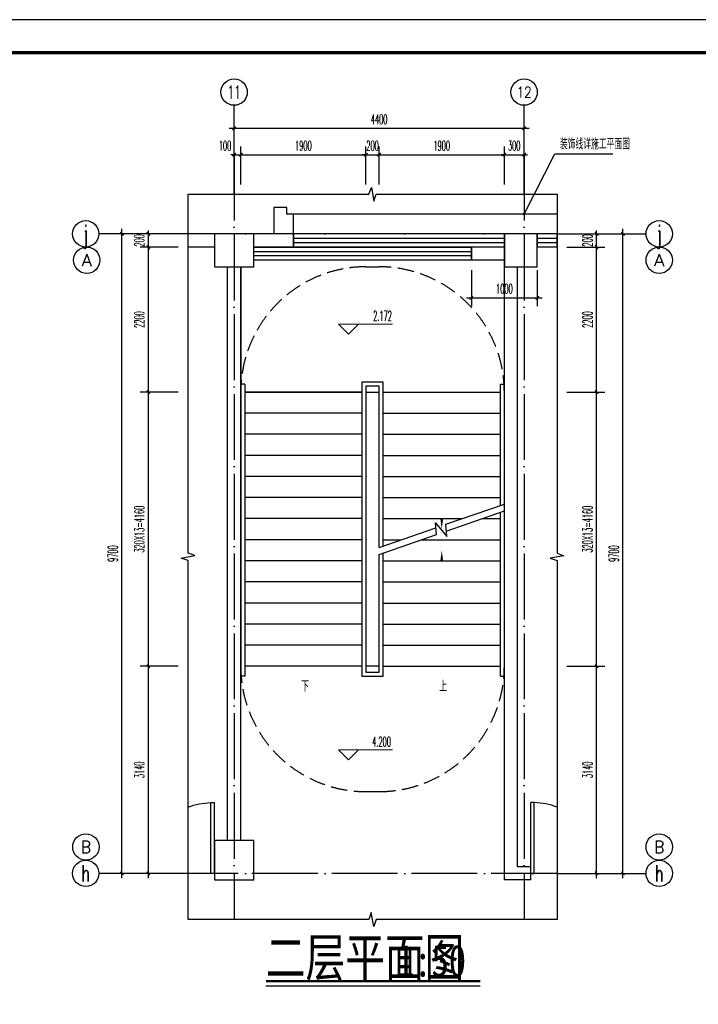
# Model space of a CAD drawing. Extents: x 1779708 to 7299578, y -1121471 to 88434.
# Tile 638 of 656: x 6018739 to 6029036, y -959084 to -944150. Entities that reach past the tile are written whole.
import ezdxf
from ezdxf.enums import TextEntityAlignment as Align

# ---------------------------------------------------------------- set-up
doc = ezdxf.new("R2010")
doc.units = 0
doc.header["$LTSCALE"] = 1000
doc.header["$MEASUREMENT"] = 0
doc.linetypes.add('DASH', pattern=[0.35, 0.25, -0.1])
doc.linetypes.add('DOTE', pattern=[2.42, 2, -0.2, 0.02, -0.2])
doc.layers.get('0').update_dxf_attribs({"linetype": 'CONTINUOUS'})
doc.layers.get('Defpoints').update_dxf_attribs({"linetype": 'CONTINUOUS'})
for name, color, linetype in [('AXIS', 3, 'CONTINUOUS'), ('AXIS_TEXT', 7, 'CONTINUOUS'), ('DIM_LEAD', 3, 'CONTINUOUS'), ('DIM_SYMB', 3, 'CONTINUOUS'), ('DOTE', 1, 'DOTE'), ('PUB_DIM', 3, 'CONTINUOUS'), ('PUB_TEXT', 7, 'CONTINUOUS'), ('PUB_TITLE', 4, 'CONTINUOUS'), ('STAIR', 2, 'CONTINUOUS'), ('WALL', 255, 'CONTINUOUS'), ('WINDOW', 2, 'CONTINUOUS'), ('可见线', 6, 'CONTINUOUS'), ('填充细线', 8, 'CONTINUOUS'), ('室外构件', 4, 'CONTINUOUS'), ('看线', 3, 'CONTINUOUS')]:
    doc.layers.add(name, color=color, linetype=linetype)
doc.layers.add('DIM_ELEV', color=3, linetype='CONTINUOUS', lineweight=13)
doc.styles.add('-仿宋_GB2312', font='txt', dxfattribs={"width": 0.8})
doc.styles.add('_TCH_AXIS', font='COMPLEX', dxfattribs={"bigfont": 'GBCBIG'})
doc.styles.add('_TCH_DIM', font='SIMPLEX.shx', dxfattribs={"width": 0.7, "bigfont": 'GBCBIG.shx'})
doc.styles.add('_TCH_DIM_T3', font='SIMPLEX.shx', dxfattribs={"width": 0.494118, "bigfont": 'GBCBIG.shx'})
doc.styles.add('COMPLEX', font='COMPLEX')
doc.dimstyles.new('_TCH_ARCH&&50', dxfattribs={"dimtxt": 148.75, "dimasz": 50, "dimexe": 125, "dimexo": 150, "dimgap": 63.125, "dimtad": 1, "dimdec": 0, "dimzin": 0, "dimdsep": 46, "dimtxsty": '_TCH_DIM_T3', "dimblk": 'ARCHTICK', "dimcen": 0.09, "dimdle": 75, "dimclrt": 7, "dimazin": 2, "dimtfac": 1, "dimtdec": 0, "dimtix": 1, "dimtmove": 2, "dimatfit": 3, "dimfxl": 250, "dimtolj": 1, "dimtzin": 0, "dimarcsym": 0})

# ---------------------------------------------------------------- blocks, each defined once
blk = doc.blocks.new('A$C3D8761CE')
at = {"layer": 'PUB_TITLE'}
blk.add_lwpolyline([(0, 0), (84100, 0), (84100, 59400), (0, 59400)], close=True, dxfattribs=at)
at = {"layer": 'PUB_TITLE', "const_width": 100}
blk.add_lwpolyline([(2500, 1000), (83100, 1000), (83100, 58400), (2500, 58400)], close=True, dxfattribs=at)
blk = doc.blocks.new('$WINLIB2D$00000001')
at = {"color": 0}
for points in [[(-0.5, 0.5), (-0.5, -0.5)], [(-0.5, 0.5), (0.5, 0.5)], [(0.5, -0.5), (0.5, 0.5)], [(0.5, 0.1667), (-0.5, 0.1667)], [(0.5, -0.1667), (-0.5, -0.1667)], [(-0.5, -0.5), (0.5, -0.5)]]:
    blk.add_lwpolyline(points, dxfattribs=at)
blk = doc.blocks.new('_ArchTick')
at = {"color": 0, "linetype": 'ByBlock', "const_width": 0.4}
blk.add_lwpolyline([(-0.5, -0.5), (0.5, 0.5)], dxfattribs=at)
blk = doc.blocks.new('*D1940')
at = {"layer": 'Defpoints', "color": 0, "transparency": 16777216}
for p in [(6026893, -953958), (6027493, -953958), (6026893, -957098)]:
    blk.add_point(p, dxfattribs=at)
at = {"layer": 'PUB_DIM', "color": 0, "lineweight": -2, "transparency": 16777216}
for p, q in [((6027043, -953958), (6027618, -953958)), ((6027493, -957173), (6027493, -953883)), ((6027043, -957098), (6027618, -957098))]:
    blk.add_line(p, q, dxfattribs=at)
at = {"layer": 'PUB_DIM', "color": 0, "lineweight": -2, "transparency": 16777216, "xscale": 50, "yscale": 50, "zscale": 50}
for p, rotation in [((6027493, -953958), 90), ((6027493, -957098), 270)]:
    blk.add_blockref('_ArchTick', p, dxfattribs=dict(at, rotation=rotation))
at = {"layer": 'PUB_DIM', "color": 7, "transparency": 16777216, "insert": (6027355, -955528), "char_height": 148.8, "attachment_point": 5, "rotation": 90, "style": '_TCH_DIM_T3'}
blk.add_mtext('\\A1;3140', dxfattribs=at)
blk = doc.blocks.new('*D1941')
at = {"layer": 'Defpoints', "color": 0, "transparency": 16777216}
for p in [(6026893, -949798), (6027493, -949798), (6026893, -953958)]:
    blk.add_point(p, dxfattribs=at)
at = {"layer": 'PUB_DIM', "color": 0, "lineweight": -2, "transparency": 16777216}
for p, q in [((6027043, -949798), (6027618, -949798)), ((6027493, -954033), (6027493, -949723)), ((6027043, -953958), (6027618, -953958))]:
    blk.add_line(p, q, dxfattribs=at)
at = {"layer": 'PUB_DIM', "color": 0, "lineweight": -2, "transparency": 16777216, "xscale": 50, "yscale": 50, "zscale": 50}
for p, rotation in [((6027493, -949798), 90), ((6027493, -953958), 270)]:
    blk.add_blockref('_ArchTick', p, dxfattribs=dict(at, rotation=rotation))
at = {"layer": 'PUB_DIM', "color": 7, "transparency": 16777216, "insert": (6027355, -951878), "char_height": 148.75, "attachment_point": 5, "rotation": 90, "style": '_TCH_DIM_T3'}
blk.add_mtext('\\A1;320X13=4160', dxfattribs=at)
blk = doc.blocks.new('*D1942')
at = {"layer": 'Defpoints', "color": 0, "transparency": 16777216}
for p in [(6026893, -947598), (6027493, -947598), (6026893, -949798)]:
    blk.add_point(p, dxfattribs=at)
at = {"layer": 'PUB_DIM', "color": 0, "lineweight": -2, "transparency": 16777216}
for p, q in [((6027493, -949873), (6027493, -947523)), ((6027043, -947598), (6027618, -947598)), ((6027043, -949798), (6027618, -949798))]:
    blk.add_line(p, q, dxfattribs=at)
at = {"layer": 'PUB_DIM', "color": 0, "lineweight": -2, "transparency": 16777216, "xscale": 50, "yscale": 50, "zscale": 50}
for p, rotation in [((6027493, -947598), 90), ((6027493, -949798), 270)]:
    blk.add_blockref('_ArchTick', p, dxfattribs=dict(at, rotation=rotation))
at = {"layer": 'PUB_DIM', "color": 7, "transparency": 16777216, "insert": (6027355, -948698), "char_height": 148.8, "attachment_point": 5, "rotation": 90, "style": '_TCH_DIM_T3'}
blk.add_mtext('\\A1;2200', dxfattribs=at)
blk = doc.blocks.new('*D1943')
at = {"layer": 'Defpoints', "color": 0, "transparency": 16777216}
for p in [(6026893, -947398), (6027493, -947398), (6026893, -947598)]:
    blk.add_point(p, dxfattribs=at)
at = {"layer": 'PUB_DIM', "color": 0, "lineweight": -2, "transparency": 16777216}
for p, q in [((6027043, -947398), (6027618, -947398)), ((6027493, -947398), (6027493, -947348)), ((6027493, -947598), (6027493, -947398)), ((6027043, -947598), (6027618, -947598)), ((6027493, -947598), (6027493, -947648))]:
    blk.add_line(p, q, dxfattribs=at)
at = {"layer": 'PUB_DIM', "color": 0, "lineweight": -2, "transparency": 16777216, "xscale": 50, "yscale": 50, "zscale": 50}
for p, rotation in [((6027493, -947398), 270), ((6027493, -947598), 90)]:
    blk.add_blockref('_ArchTick', p, dxfattribs=dict(at, rotation=rotation))
at = {"layer": 'PUB_DIM', "color": 7, "transparency": 16777216, "insert": (6027355, -947498), "char_height": 148.8, "attachment_point": 5, "rotation": 90, "style": '_TCH_DIM_T3'}
blk.add_mtext('\\A1;200', dxfattribs=at)
blk = doc.blocks.new('*D1944')
at = {"layer": 'Defpoints', "color": 0, "transparency": 16777216}
for p in [(6027493, -947398), (6027893, -947398), (6027493, -957098)]:
    blk.add_point(p, dxfattribs=at)
at = {"layer": 'PUB_DIM', "color": 0, "lineweight": -2, "transparency": 16777216}
for p, q in [((6027643, -947398), (6028018, -947398)), ((6027893, -957173), (6027893, -947323)), ((6027643, -957098), (6028018, -957098))]:
    blk.add_line(p, q, dxfattribs=at)
at = {"layer": 'PUB_DIM', "color": 0, "lineweight": -2, "transparency": 16777216, "xscale": 50, "yscale": 50, "zscale": 50}
for p, rotation in [((6027893, -947398), 90), ((6027893, -957098), 270)]:
    blk.add_blockref('_ArchTick', p, dxfattribs=dict(at, rotation=rotation))
at = {"layer": 'PUB_DIM', "color": 7, "transparency": 16777216, "insert": (6027755, -952248), "char_height": 148.8, "attachment_point": 5, "rotation": 90, "style": '_TCH_DIM_T3'}
blk.add_mtext('\\A1;9700', dxfattribs=at)
blk = doc.blocks.new('*D1945')
at = {"layer": 'Defpoints', "color": 0, "transparency": 16777216}
for p in [(6026393, -946198), (6026093, -946798), (6026393, -946798)]:
    blk.add_point(p, dxfattribs=at)
at = {"layer": 'PUB_DIM', "color": 0, "lineweight": -2, "transparency": 16777216}
for p, q in [((6026093, -946648), (6026093, -946073)), ((6026393, -946648), (6026393, -946073)), ((6026093, -946198), (6026043, -946198)), ((6026093, -946198), (6026393, -946198)), ((6026393, -946198), (6026443, -946198))]:
    blk.add_line(p, q, dxfattribs=at)
at = {"layer": 'PUB_DIM', "color": 0, "lineweight": -2, "transparency": 16777216, "xscale": 50, "yscale": 50, "zscale": 50}
blk.add_blockref('_ArchTick', (6026093, -946198), dxfattribs=at)
at = {"layer": 'PUB_DIM', "color": 0, "lineweight": -2, "transparency": 16777216, "xscale": 50, "yscale": 50, "zscale": 50, "rotation": 180}
blk.add_blockref('_ArchTick', (6026393, -946198), dxfattribs=at)
at = {"layer": 'PUB_DIM', "color": 7, "transparency": 16777216, "insert": (6026243, -946061), "char_height": 148.8, "attachment_point": 5, "style": '_TCH_DIM_T3'}
blk.add_mtext('\\A1;300', dxfattribs=at)
blk = doc.blocks.new('*D1946')
at = {"layer": 'Defpoints', "color": 0, "transparency": 16777216}
for p in [(6026093, -946198), (6024193, -946798), (6026093, -946798)]:
    blk.add_point(p, dxfattribs=at)
at = {"layer": 'PUB_DIM', "color": 0, "lineweight": -2, "transparency": 16777216}
for p, q in [((6024193, -946648), (6024193, -946073)), ((6026093, -946648), (6026093, -946073)), ((6024118, -946198), (6026168, -946198))]:
    blk.add_line(p, q, dxfattribs=at)
at = {"layer": 'PUB_DIM', "color": 0, "lineweight": -2, "transparency": 16777216, "xscale": 50, "yscale": 50, "zscale": 50, "rotation": 180}
blk.add_blockref('_ArchTick', (6024193, -946198), dxfattribs=at)
at = {"layer": 'PUB_DIM', "color": 0, "lineweight": -2, "transparency": 16777216, "xscale": 50, "yscale": 50, "zscale": 50}
blk.add_blockref('_ArchTick', (6026093, -946198), dxfattribs=at)
at = {"layer": 'PUB_DIM', "color": 7, "transparency": 16777216, "insert": (6025143, -946061), "char_height": 148.8, "attachment_point": 5, "style": '_TCH_DIM_T3'}
blk.add_mtext('\\A1;1900', dxfattribs=at)
blk = doc.blocks.new('*D1947')
at = {"layer": 'Defpoints', "color": 0, "transparency": 16777216}
for p in [(6024193, -946198), (6023993, -946798), (6024193, -946798)]:
    blk.add_point(p, dxfattribs=at)
at = {"layer": 'PUB_DIM', "color": 0, "lineweight": -2, "transparency": 16777216}
for p, q in [((6023993, -946648), (6023993, -946073)), ((6024193, -946648), (6024193, -946073)), ((6023993, -946198), (6023943, -946198)), ((6023993, -946198), (6024193, -946198)), ((6024193, -946198), (6024243, -946198))]:
    blk.add_line(p, q, dxfattribs=at)
at = {"layer": 'PUB_DIM', "color": 0, "lineweight": -2, "transparency": 16777216, "xscale": 50, "yscale": 50, "zscale": 50}
blk.add_blockref('_ArchTick', (6023993, -946198), dxfattribs=at)
at = {"layer": 'PUB_DIM', "color": 0, "lineweight": -2, "transparency": 16777216, "xscale": 50, "yscale": 50, "zscale": 50, "rotation": 180}
blk.add_blockref('_ArchTick', (6024193, -946198), dxfattribs=at)
at = {"layer": 'PUB_DIM', "color": 7, "transparency": 16777216, "insert": (6024093, -946061), "char_height": 148.8, "attachment_point": 5, "style": '_TCH_DIM_T3'}
blk.add_mtext('\\A1;200', dxfattribs=at)
blk = doc.blocks.new('*D1948')
at = {"layer": 'Defpoints', "color": 0, "transparency": 16777216}
for p in [(6023993, -946198), (6022093, -946798), (6023993, -946798)]:
    blk.add_point(p, dxfattribs=at)
at = {"layer": 'PUB_DIM', "color": 0, "lineweight": -2, "transparency": 16777216}
for p, q in [((6022093, -946648), (6022093, -946073)), ((6023993, -946648), (6023993, -946073)), ((6022018, -946198), (6024068, -946198))]:
    blk.add_line(p, q, dxfattribs=at)
at = {"layer": 'PUB_DIM', "color": 0, "lineweight": -2, "transparency": 16777216, "xscale": 50, "yscale": 50, "zscale": 50, "rotation": 180}
blk.add_blockref('_ArchTick', (6022093, -946198), dxfattribs=at)
at = {"layer": 'PUB_DIM', "color": 0, "lineweight": -2, "transparency": 16777216, "xscale": 50, "yscale": 50, "zscale": 50}
blk.add_blockref('_ArchTick', (6023993, -946198), dxfattribs=at)
at = {"layer": 'PUB_DIM', "color": 7, "transparency": 16777216, "insert": (6023043, -946061), "char_height": 148.8, "attachment_point": 5, "style": '_TCH_DIM_T3'}
blk.add_mtext('\\A1;1900', dxfattribs=at)
blk = doc.blocks.new('*D1949')
at = {"layer": 'Defpoints', "color": 0, "transparency": 16777216}
for p in [(6022093, -946198), (6021993, -946798), (6022093, -946798)]:
    blk.add_point(p, dxfattribs=at)
at = {"layer": 'PUB_DIM', "color": 0, "lineweight": -2, "transparency": 16777216}
for p, q in [((6021993, -946648), (6021993, -946073)), ((6022093, -946648), (6022093, -946073)), ((6021993, -946198), (6021943, -946198)), ((6021993, -946198), (6022093, -946198)), ((6022093, -946198), (6022143, -946198))]:
    blk.add_line(p, q, dxfattribs=at)
at = {"layer": 'PUB_DIM', "color": 0, "lineweight": -2, "transparency": 16777216, "xscale": 50, "yscale": 50, "zscale": 50}
blk.add_blockref('_ArchTick', (6021993, -946198), dxfattribs=at)
at = {"layer": 'PUB_DIM', "color": 0, "lineweight": -2, "transparency": 16777216, "xscale": 50, "yscale": 50, "zscale": 50, "rotation": 180}
blk.add_blockref('_ArchTick', (6022093, -946198), dxfattribs=at)
at = {"layer": 'PUB_DIM', "color": 7, "transparency": 16777216, "insert": (6021855, -946061), "char_height": 148.8, "attachment_point": 5, "style": '_TCH_DIM_T3'}
blk.add_mtext('\\A1;100', dxfattribs=at)
blk = doc.blocks.new('*D1950')
at = {"layer": 'Defpoints', "color": 0, "transparency": 16777216}
for p in [(6026393, -945798), (6021993, -946398), (6026393, -946398)]:
    blk.add_point(p, dxfattribs=at)
at = {"layer": 'PUB_DIM', "color": 0, "lineweight": -2, "transparency": 16777216}
for p, q in [((6021993, -946248), (6021993, -945673)), ((6026393, -946248), (6026393, -945673)), ((6021918, -945798), (6026468, -945798))]:
    blk.add_line(p, q, dxfattribs=at)
at = {"layer": 'PUB_DIM', "color": 0, "lineweight": -2, "transparency": 16777216, "xscale": 50, "yscale": 50, "zscale": 50, "rotation": 180}
blk.add_blockref('_ArchTick', (6021993, -945798), dxfattribs=at)
at = {"layer": 'PUB_DIM', "color": 0, "lineweight": -2, "transparency": 16777216, "xscale": 50, "yscale": 50, "zscale": 50}
blk.add_blockref('_ArchTick', (6026393, -945798), dxfattribs=at)
at = {"layer": 'PUB_DIM', "color": 7, "transparency": 16777216, "insert": (6024193, -945661), "char_height": 148.8, "attachment_point": 5, "style": '_TCH_DIM_T3'}
blk.add_mtext('\\A1;4400', dxfattribs=at)
blk = doc.blocks.new('*D1951')
at = {"layer": 'Defpoints', "color": 0, "transparency": 16777216}
for p in [(6020691, -953958), (6021291, -953958), (6021291, -957098)]:
    blk.add_point(p, dxfattribs=at)
at = {"layer": 'PUB_DIM', "color": 0, "lineweight": -2, "transparency": 16777216}
for p, q in [((6021141, -953958), (6020566, -953958)), ((6020691, -957173), (6020691, -953883)), ((6021141, -957098), (6020566, -957098))]:
    blk.add_line(p, q, dxfattribs=at)
at = {"layer": 'PUB_DIM', "color": 0, "lineweight": -2, "transparency": 16777216, "xscale": 50, "yscale": 50, "zscale": 50}
for p, rotation in [((6020691, -953958), 90), ((6020691, -957098), 270)]:
    blk.add_blockref('_ArchTick', p, dxfattribs=dict(at, rotation=rotation))
at = {"layer": 'PUB_DIM', "color": 7, "transparency": 16777216, "insert": (6020553, -955528), "char_height": 148.8, "attachment_point": 5, "rotation": 90, "style": '_TCH_DIM_T3'}
blk.add_mtext('\\A1;3140', dxfattribs=at)
blk = doc.blocks.new('*D1952')
at = {"layer": 'Defpoints', "color": 0, "transparency": 16777216}
for p in [(6020691, -949798), (6021291, -949798), (6021291, -953958)]:
    blk.add_point(p, dxfattribs=at)
at = {"layer": 'PUB_DIM', "color": 0, "lineweight": -2, "transparency": 16777216}
for p, q in [((6021141, -949798), (6020566, -949798)), ((6020691, -954033), (6020691, -949723)), ((6021141, -953958), (6020566, -953958))]:
    blk.add_line(p, q, dxfattribs=at)
at = {"layer": 'PUB_DIM', "color": 0, "lineweight": -2, "transparency": 16777216, "xscale": 50, "yscale": 50, "zscale": 50}
for p, rotation in [((6020691, -949798), 90), ((6020691, -953958), 270)]:
    blk.add_blockref('_ArchTick', p, dxfattribs=dict(at, rotation=rotation))
at = {"layer": 'PUB_DIM', "color": 7, "transparency": 16777216, "insert": (6020553, -951878), "char_height": 148.75, "attachment_point": 5, "rotation": 90, "style": '_TCH_DIM_T3'}
blk.add_mtext('\\A1;320X13=4160', dxfattribs=at)
blk = doc.blocks.new('*D1953')
at = {"layer": 'Defpoints', "color": 0, "transparency": 16777216}
for p in [(6020691, -947598), (6021291, -947598), (6021291, -949798)]:
    blk.add_point(p, dxfattribs=at)
at = {"layer": 'PUB_DIM', "color": 0, "lineweight": -2, "transparency": 16777216}
for p, q in [((6020691, -949873), (6020691, -947523)), ((6021141, -947598), (6020566, -947598)), ((6021141, -949798), (6020566, -949798))]:
    blk.add_line(p, q, dxfattribs=at)
at = {"layer": 'PUB_DIM', "color": 0, "lineweight": -2, "transparency": 16777216, "xscale": 50, "yscale": 50, "zscale": 50}
for p, rotation in [((6020691, -947598), 90), ((6020691, -949798), 270)]:
    blk.add_blockref('_ArchTick', p, dxfattribs=dict(at, rotation=rotation))
at = {"layer": 'PUB_DIM', "color": 7, "transparency": 16777216, "insert": (6020553, -948698), "char_height": 148.8, "attachment_point": 5, "rotation": 90, "style": '_TCH_DIM_T3'}
blk.add_mtext('\\A1;2200', dxfattribs=at)
blk = doc.blocks.new('*D1954')
at = {"layer": 'Defpoints', "color": 0, "transparency": 16777216}
for p in [(6020691, -947398), (6021291, -947398), (6021291, -947598)]:
    blk.add_point(p, dxfattribs=at)
at = {"layer": 'PUB_DIM', "color": 0, "lineweight": -2, "transparency": 16777216}
for p, q in [((6021141, -947398), (6020566, -947398)), ((6020691, -947398), (6020691, -947348)), ((6020691, -947598), (6020691, -947398)), ((6021141, -947598), (6020566, -947598)), ((6020691, -947598), (6020691, -947648))]:
    blk.add_line(p, q, dxfattribs=at)
at = {"layer": 'PUB_DIM', "color": 0, "lineweight": -2, "transparency": 16777216, "xscale": 50, "yscale": 50, "zscale": 50}
for p, rotation in [((6020691, -947398), 270), ((6020691, -947598), 90)]:
    blk.add_blockref('_ArchTick', p, dxfattribs=dict(at, rotation=rotation))
at = {"layer": 'PUB_DIM', "color": 7, "transparency": 16777216, "insert": (6020553, -947498), "char_height": 148.8, "attachment_point": 5, "rotation": 90, "style": '_TCH_DIM_T3'}
blk.add_mtext('\\A1;200', dxfattribs=at)
blk = doc.blocks.new('*D1955')
at = {"layer": 'Defpoints', "color": 0, "transparency": 16777216}
for p in [(6020291, -947398), (6020691, -947398), (6020691, -957098)]:
    blk.add_point(p, dxfattribs=at)
at = {"layer": 'PUB_DIM', "color": 0, "lineweight": -2, "transparency": 16777216}
for p, q in [((6020541, -947398), (6020166, -947398)), ((6020291, -957173), (6020291, -947323)), ((6020541, -957098), (6020166, -957098))]:
    blk.add_line(p, q, dxfattribs=at)
at = {"layer": 'PUB_DIM', "color": 0, "lineweight": -2, "transparency": 16777216, "xscale": 50, "yscale": 50, "zscale": 50}
for p, rotation in [((6020291, -947398), 90), ((6020291, -957098), 270)]:
    blk.add_blockref('_ArchTick', p, dxfattribs=dict(at, rotation=rotation))
at = {"layer": 'PUB_DIM', "color": 7, "transparency": 16777216, "insert": (6020153, -952248), "char_height": 148.8, "attachment_point": 5, "rotation": 90, "style": '_TCH_DIM_T3'}
blk.add_mtext('\\A1;9700', dxfattribs=at)
blk = doc.blocks.new('_AXISO')
blk.add_circle((0, 0), 0.5)
at = {"layer": 'AXIS_TEXT', "style": 'COMPLEX', "width": 1.041667}
blk.add_attdef('A', text='', height=0.56, dxfattribs=at).set_placement((-0.25, -0.28), (0.25, -0.28), align=Align.FIT)
blk = doc.blocks.new('*D2089')
at = {"layer": 'Defpoints', "color": 0, "transparency": 16777216}
for p in [(6025593, -947798), (6026593, -947798), (6026593, -948369)]:
    blk.add_point(p, dxfattribs=at)
at = {"layer": 'PUB_DIM', "color": 0, "lineweight": -2, "transparency": 16777216}
for p, q in [((6025593, -947948), (6025593, -948494)), ((6026593, -947948), (6026593, -948494)), ((6025518, -948369), (6026668, -948369))]:
    blk.add_line(p, q, dxfattribs=at)
at = {"layer": 'PUB_DIM', "color": 0, "lineweight": -2, "transparency": 16777216, "xscale": 50, "yscale": 50, "zscale": 50, "rotation": 180}
blk.add_blockref('_ArchTick', (6025593, -948369), dxfattribs=at)
at = {"layer": 'PUB_DIM', "color": 0, "lineweight": -2, "transparency": 16777216, "xscale": 50, "yscale": 50, "zscale": 50}
blk.add_blockref('_ArchTick', (6026593, -948369), dxfattribs=at)
at = {"layer": 'PUB_DIM', "color": 7, "transparency": 16777216, "insert": (6026093, -948231), "char_height": 148.8, "attachment_point": 5, "style": '_TCH_DIM_T3'}
blk.add_mtext('\\A1;1000', dxfattribs=at)

msp = doc.modelspace()

# ---------------------------------------------------------------- linework, layer by layer
at = {"layer": 'AXIS'}
for p, q in [((6021992.8, -946799.1), (6021992.8, -945449.1)), ((6026392.8, -946799.1), (6026392.8, -945449.1)), ((6021290.8, -947398.1), (6019940.8, -947398.1)), ((6026891.8, -947398.1), (6028242.8, -947398.1)), ((6021292.8, -957098.1), (6019940.8, -957098.1)), ((6026891.8, -957098.1), (6028242.8, -957098.1))]:
    msp.add_line(p, q, dxfattribs=at)
for centre in [(6019755.6, -947798.1), (6028442.8, -947798.1), (6019742.8, -956698.1), (6028442.8, -956698.1)]:
    msp.add_circle(centre, 200, dxfattribs=at)
at = {"layer": 'DIM_ELEV'}
for p, q in [((6023727.5, -948918.1), (6023577.5, -948768.1)), ((6023577.5, -948768.1), (6024397.7, -948768.1)), ((6023727.5, -948918.1), (6023877.5, -948768.1)), ((6023727.5, -955376.4), (6023577.5, -955226.4)), ((6023577.5, -955226.4), (6024397.7, -955226.4)), ((6023727.5, -955376.4), (6023877.5, -955226.4))]:
    msp.add_line(p, q, dxfattribs=at)
at = {"layer": 'DIM_LEAD'}
for p, q in [((6026392.8, -947098.1), (6026859.3, -946182.4)), ((6026859.3, -946182.4), (6027740.3, -946182.4))]:
    msp.add_line(p, q, dxfattribs=at)
at = {"layer": 'DIM_LEAD', "const_width": 20}
msp.add_lwpolyline([(6026388.2, -947107, 1), (6026397.3, -947089.2, 1)], format="xyb", close=True, dxfattribs=at)
at = {"layer": 'DIM_SYMB'}
for points in [[(6021292.8, -957798.1), (6021292.8, -952354.4), (6021187.8, -952316.1), (6021397.8, -952279.1), (6021292.8, -952241.9), (6021292.8, -946798.1)], [(6021292.8, -946798.1), (6024036.5, -946798.1), (6024074.7, -946693.1), (6024111.8, -946903.1), (6024149, -946798.1), (6026892.8, -946798.1)], [(6026892.8, -946798.1), (6026892.8, -952241.9), (6026997.8, -952280.1), (6026787.8, -952317.1), (6026892.8, -952354.4), (6026892.8, -957798.1)], [(6026892.8, -957798.1), (6024149, -957798.1), (6024110.8, -957903.1), (6024073.8, -957693.1), (6024036.5, -957798.1), (6021292.8, -957798.1)], [(6022474.5, -958804), (6025726.9, -958804)]]:
    msp.add_lwpolyline(points, dxfattribs=at)
for points in [[(6023042.8, -954118.1, 0, 0, 0), (6023042.8, -948918.1, 0, 0, 0), (6025142.8, -948918.1, 0, 0, 0), (6025142.8, -951878.1, 0, 40, 0), (6025142.8, -951728.1, 0, 0, 0)], [(6025142.8, -954118.1, 0, 0, 0), (6025142.8, -952198.1, 0, 40, 0), (6025142.8, -952348.1, 0, 0, 0)]]:
    msp.add_lwpolyline(points, format="xyseb", dxfattribs=at)
at = {"layer": 'DIM_SYMB', "const_width": 35}
msp.add_lwpolyline([(6022474.5, -958734), (6025726.9, -958734)], dxfattribs=at)
at = {"layer": 'DOTE', "ltscale": 0.5}
for p, q in [((6021992.8, -946198.1), (6021992.8, -957798.1)), ((6026392.8, -946198.1), (6026392.8, -957798.1)), ((6026892.8, -947398.1), (6021292.8, -947398.1)), ((6026892.8, -957098.1), (6021292.8, -957098.1))]:
    msp.add_line(p, q, dxfattribs=at)
at = {"layer": 'STAIR'}
for p, q in [((6026092.8, -947598.1), (6022292.8, -947598.1)), ((6026092.8, -949678.1), (6026092.8, -947598.1)), ((6022092.8, -947898.1), (6022092.8, -949678.1)), ((6024252.8, -949648.1), (6023932.8, -949648.1)), ((6023932.8, -949648.1), (6023932.8, -954108.1)), ((6024252.8, -952133.5), (6024252.8, -949648.1)), ((6022092.8, -949678.1), (6022092.8, -954108.1)), ((6022152.8, -949678.1), (6022092.8, -949678.1)), ((6022092.8, -949678.1), (6022092.8, -949798.1)), ((6022092.8, -949798.1), (6022092.8, -953958.1)), ((6022152.8, -949678.1), (6022152.8, -954108.1)), ((6023932.8, -949798.1), (6022152.8, -949798.1)), ((6022152.8, -949798.1), (6023932.8, -949798.1)), ((6024192.8, -949708.1), (6023992.8, -949708.1)), ((6023992.8, -949708.1), (6023992.8, -954048.1)), ((6023992.8, -949798.1), (6023992.8, -953958.1)), ((6023992.8, -949798.1), (6024192.8, -949798.1)), ((6024192.8, -952154.3), (6024192.8, -949708.1)), ((6024192.8, -952154.3), (6024192.8, -949798.1)), ((6024252.8, -949798.1), (6026032.8, -949798.1)), ((6024252.8, -949798.1), (6026032.8, -949798.1)), ((6026032.8, -951516.8), (6026032.8, -949678.1)), ((6026032.8, -949678.1), (6026092.8, -949678.1)), ((6026092.8, -951496), (6026092.8, -949678.1)), ((6026092.8, -949798.1), (6026092.8, -949678.1)), ((6026092.8, -951496), (6026092.8, -949798.1)), ((6023932.8, -950118.1), (6022152.8, -950118.1)), ((6024252.8, -950118.1), (6026032.8, -950118.1)), ((6023932.8, -950438.1), (6022152.8, -950438.1)), ((6024252.8, -950438.1), (6026032.8, -950438.1)), ((6023932.8, -950758.1), (6022152.8, -950758.1)), ((6024252.8, -950758.1), (6026032.8, -950758.1)), ((6023932.8, -951078.1), (6022152.8, -951078.1)), ((6024252.8, -951078.1), (6026032.8, -951078.1)), ((6023932.8, -951398.1), (6022152.8, -951398.1)), ((6024252.8, -951398.1), (6026032.8, -951398.1)), ((6025205.1, -951803.6), (6026092.8, -951496)), ((6025212.5, -951906.9), (6026092.8, -951601.9)), ((6026092.8, -953958.1), (6026092.8, -951601.9)), ((6026092.8, -954108.1), (6026092.8, -951601.9)), ((6023932.8, -951718.1), (6022152.8, -951718.1)), ((6024252.8, -951718.1), (6025451.8, -951718.1)), ((6025757.3, -951718.1), (6026032.8, -951718.1)), ((6026032.8, -954108.1), (6026032.8, -951622.7)), ((6024192.8, -952154.3), (6025054.2, -951855.9)), ((6025061.6, -951959.1), (6025048.8, -951781.2)), ((6025048.8, -951781.2), (6025218.5, -951989.9)), ((6025218.5, -951989.9), (6025205.1, -951803.6)), ((6023932.8, -952038.1), (6022152.8, -952038.1)), ((6024192.8, -952260.2), (6025061.6, -951959.1)), ((6024252.8, -952038.1), (6024528.2, -952038.1)), ((6024833.7, -952038.1), (6026032.8, -952038.1)), ((6024192.8, -953958.1), (6024192.8, -952260.2)), ((6024192.8, -954048.1), (6024192.8, -952260.2)), ((6024252.8, -954108.1), (6024252.8, -952239.4)), ((6023932.8, -952358.1), (6022152.8, -952358.1)), ((6024252.8, -952358.1), (6026032.8, -952358.1)), ((6023932.8, -952678.1), (6022152.8, -952678.1)), ((6024252.8, -952678.1), (6026032.8, -952678.1)), ((6023932.8, -952998.1), (6022152.8, -952998.1)), ((6024252.8, -952998.1), (6026032.8, -952998.1)), ((6023932.8, -953318.1), (6022152.8, -953318.1)), ((6024252.8, -953318.1), (6026032.8, -953318.1)), ((6023932.8, -953638.1), (6022152.8, -953638.1)), ((6024252.8, -953638.1), (6026032.8, -953638.1)), ((6023932.8, -953958.1), (6022152.8, -953958.1)), ((6024192.8, -953958.1), (6023992.8, -953958.1)), ((6024252.8, -953958.1), (6026032.8, -953958.1)), ((6022152.8, -954108.1), (6022092.8, -954108.1)), ((6023932.8, -954108.1), (6024252.8, -954108.1)), ((6023992.8, -954048.1), (6024192.8, -954048.1)), ((6026032.8, -954108.1), (6026092.8, -954108.1))]:
    msp.add_line(p, q, dxfattribs=at)
at = {"layer": 'WALL'}
for p, q in [((6021692.8, -947398.1), (6021292.8, -947398.1)), ((6021292.8, -947598.1), (6021292.8, -947398.1)), ((6021692.8, -947398.1), (6021692.8, -947898.1)), ((6022292.8, -947398.1), (6021692.8, -947398.1)), ((6022892.8, -947398.1), (6022292.8, -947398.1)), ((6022292.8, -947898.1), (6022292.8, -947398.1)), ((6022892.8, -947598.1), (6022892.8, -947398.1)), ((6026092.8, -947398.1), (6026092.8, -947898.1)), ((6026592.8, -947398.1), (6026092.8, -947398.1)), ((6026592.8, -947898.1), (6026592.8, -947398.1)), ((6026892.8, -947398.1), (6026892.8, -947598.1)), ((6021692.8, -947598.1), (6021292.8, -947598.1)), ((6022292.8, -947598.1), (6022892.8, -947598.1)), ((6026092.8, -947598.1), (6025592.8, -947598.1)), ((6025592.8, -947798.1), (6025592.8, -947598.1)), ((6026092.8, -947798.1), (6025592.8, -947798.1)), ((6021692.8, -947898.1), (6022292.8, -947898.1)), ((6021892.8, -956598.1), (6021892.8, -947898.1)), ((6022092.8, -956598.1), (6022092.8, -947898.1)), ((6026092.8, -957198.1), (6026092.8, -947898.1)), ((6026092.8, -947898.1), (6026592.8, -947898.1)), ((6026292.8, -956998.1), (6026292.8, -947898.1)), ((6021692.8, -956598.1), (6021692.8, -957198.1)), ((6022292.8, -956598.1), (6021692.8, -956598.1)), ((6022292.8, -957198.1), (6022292.8, -956598.1)), ((6026492.8, -956998.1), (6026292.8, -956998.1)), ((6026492.8, -957198.1), (6026492.8, -956998.1)), ((6021692.8, -957198.1), (6022292.8, -957198.1)), ((6026492.8, -957198.1), (6026092.8, -957198.1))]:
    msp.add_line(p, q, dxfattribs=at)
msp.add_lwpolyline([(6022892.8, -947398.1), (6022892.8, -947098.1), (6022792.8, -947098.1), (6022792.8, -946998.1), (6022592.8, -946998.1), (6022592.8, -947398.1)], dxfattribs=at)
at = {"layer": 'WINDOW', "extrusion": (0, 0, -1)}
for p, q in [((6021637.8, -956025.6), (6021692.8, -956025.6)), ((6021637.8, -957098.1), (6021637.8, -956025.6)), ((6021692.8, -957098.1), (6021692.8, -956025.6)), ((6021692.8, -957098.1), (6021637.8, -957098.1))]:
    msp.add_line(p, q, dxfattribs=at)
at = {"layer": 'WINDOW'}
for p, q in [((6026547.8, -956025.6), (6026492.8, -956025.6)), ((6026492.8, -957098.1), (6026492.8, -956025.6)), ((6026547.8, -957098.1), (6026547.8, -956025.6)), ((6026492.8, -957098.1), (6026547.8, -957098.1))]:
    msp.add_line(p, q, dxfattribs=at)
at = {"layer": 'WINDOW', "extrusion": (0, 0, -1)}
msp.add_arc((-6021665.3, -957098.1), 1072.5, 69.67656, 88.53072, dxfattribs=at)
at = {"layer": 'WINDOW'}
msp.add_arc((6026520.3, -957098.1), 1072.5, 69.67656, 88.53072, dxfattribs=at)
at = {"layer": '填充细线', "linetype": 'DASH'}
for points in [[(6022092.8, -949798.1, -0.4142136), (6023992.8, -947898.1), (6024192.8, -947898.1, -0.4142136), (6026092.8, -949798.1)], [(6022092.8, -953958.1, 0.4142136), (6023992.8, -955858.1), (6024192.8, -955858.1, 0.4142136), (6026092.8, -953958.1)]]:
    msp.add_lwpolyline(points, format="xyb", dxfattribs=at)
at = {"layer": '室外构件'}
msp.add_lwpolyline([(6025592.8, -947798.1), (6022292.8, -947798.1), (6022292.8, -947598.1), (6025592.8, -947598.1)], close=True, dxfattribs=at)
for points in [[(6022292.8, -947668.1), (6025592.8, -947668.1)], [(6022292.8, -947728.1), (6025592.8, -947728.1)]]:
    msp.add_lwpolyline(points, dxfattribs=at)
at = {"layer": '看线', "color": 190}
msp.add_line((6026892.8, -947098.1), (6022892.8, -947098.1), dxfattribs=at)

# ---------------------------------------------------------------- block references
at = {"layer": 'AXIS'}
ref = msp.add_blockref('_AXISO', (6021992.8, -945249.1), dxfattribs=dict(at, xscale=400, yscale=400, zscale=400))
ref.add_attrib('A', '11', dxfattribs={"layer": 'AXIS_TEXT', "height": 197.99, "style": '_TCH_AXIS', "width": 0.875}).set_placement((6021893.8, -945348.1), (6022091.8, -945348.1), align=Align.FIT)
ref = msp.add_blockref('_AXISO', (6026392.8, -945249.1), dxfattribs=dict(at, xscale=400, yscale=400, zscale=400))
ref.add_attrib('A', '12', dxfattribs={"layer": 'AXIS_TEXT', "height": 160.57, "style": '_TCH_AXIS', "width": 1.034483}).set_placement((6026278.1, -945329.3), (6026507.5, -945329.3), align=Align.FIT)
ref = msp.add_blockref('_AXISO', (6019740.8, -947398.1), dxfattribs=dict(at, xscale=400, yscale=400, zscale=400))
ref.add_attrib('A', 'j', dxfattribs={"layer": 'AXIS_TEXT', "height": 273.8, "style": '_TCH_AXIS', "width": 0.75}).set_placement((6019711.5, -947535), (6019770.2, -947535), align=Align.FIT)
ref = msp.add_blockref('_AXISO', (6028442.8, -947398.1), dxfattribs=dict(at, xscale=400, yscale=400, zscale=400))
ref.add_attrib('A', 'j', dxfattribs={"layer": 'AXIS_TEXT', "height": 273.8, "style": '_TCH_AXIS', "width": 0.75}).set_placement((6028413.4, -947535), (6028472.1, -947535), align=Align.FIT)
ref = msp.add_blockref('_AXISO', (6019740.8, -957098.1), dxfattribs=dict(at, xscale=400, yscale=400, zscale=400))
ref.add_attrib('A', 'h', dxfattribs={"layer": 'AXIS_TEXT', "height": 248, "style": '_TCH_AXIS', "width": 0.611111}).set_placement((6019675.9, -957222.1), (6019805.8, -957222.1), align=Align.FIT)
ref = msp.add_blockref('_AXISO', (6028442.8, -957098.1), dxfattribs=dict(at, xscale=400, yscale=400, zscale=400))
ref.add_attrib('A', 'h', dxfattribs={"layer": 'AXIS_TEXT', "height": 248, "style": '_TCH_AXIS', "width": 0.611111}).set_placement((6028377.8, -957222.1), (6028507.7, -957222.1), align=Align.FIT)
at = {"layer": 'WINDOW', "yscale": 200, "rotation": 180}
for p, xscale, zscale in [((6024492.8, -947498.1), 3200, 3200), ((6026742.8, -947498.1), 300, 300)]:
    msp.add_blockref('$WINLIB2D$00000001', p, dxfattribs=dict(at, xscale=xscale, zscale=zscale))
at = {"layer": '可见线', "xscale": 0.5, "yscale": 0.5, "zscale": 0.5}
msp.add_blockref('A$C3D8761CE', (6006094.5, -973850.2), dxfattribs=at)

# ---------------------------------------------------------------- texts
at = {"layer": 'AXIS_TEXT', "color": 7, "style": '_TCH_AXIS'}
for s, height, p, p2 in [('A', 182.2, (6019677.5, -947889.2), (6019833.7, -947889.2)), ('A', 182.2, (6028364.7, -947889.2), (6028520.9, -947889.2)), ('B', 186.5, (6019667.3, -956791.4), (6019818.3, -956791.4)), ('B', 186.5, (6028367.3, -956791.4), (6028518.3, -956791.4))]:
    msp.add_text(s, height=height, dxfattribs=at).set_placement(p, p2, align=Align.FIT)
at = {"layer": 'PUB_TEXT', "color": 7}
for s, height, style, width, p in [('装饰线详施工平面图', 168.79, '_TCH_DIM', 0.7, (6026935.9, -946118.8)), ('2.172', 148.75, '_TCH_DIM', 0.494118, (6024102.7, -948715.6)), ('下', 168.8, '_TCH_DIM', 0.7, (6023009.5, -954343.1)), ('上', 168.8, '_TCH_DIM', 0.7, (6025106.3, -954343.1)), ('4.200', 148.75, '_TCH_DIM', 0.494118, (6024088.7, -955173.9)), ('二层平面图', 578.72, '-仿宋_GB2312', 0.8, (6022474.5, -958664)), ('1:50', 482.27, '-仿宋_GB2312', 0.8, (6024462.1, -958664))]:
    msp.add_text(s, height=height, dxfattribs=dict(at, style=style, width=width)).set_placement(p)

# ---------------------------------------------------------------- dimensions: what is measured, and where the dimension line sits
at = {"layer": 'PUB_DIM'}
for p1, p2, distance, picture, middle in [((6021992.8, -946398.1), (6026392.8, -946398.1), 600, '*D1950', (6024192.8, -945660.6)), ((6022092.8, -946798.1), (6023992.8, -946798.1), 600, '*D1948', (6023042.8, -946060.6)), ((6023992.8, -946798.1), (6024192.8, -946798.1), 600, '*D1947', (6024092.8, -946060.6)), ((6024192.8, -946798.1), (6026092.8, -946798.1), 600, '*D1946', (6025142.8, -946060.6)), ((6026092.8, -946798.1), (6026392.8, -946798.1), 600, '*D1945', (6026242.8, -946060.6)), ((6020690.8, -957098.1), (6020690.8, -947398.1), 400, '*D1955', (6020153.3, -952248.1)), ((6021290.8, -947598.1), (6021290.8, -947398.1), 600, '*D1954', (6020553.3, -947498.1)), ((6026892.8, -947598.1), (6026892.8, -947398.1), -600, '*D1943', (6027355.3, -947498.1)), ((6027492.8, -957098.1), (6027492.8, -947398.1), -400, '*D1944', (6027755.3, -952248.1)), ((6021290.8, -949798.1), (6021290.8, -947598.1), 600, '*D1953', (6020553.3, -948698.1)), ((6026892.8, -949798.1), (6026892.8, -947598.1), -600, '*D1942', (6027355.3, -948698.1)), ((6021290.8, -957098.1), (6021290.8, -953958.1), 600, '*D1951', (6020553.3, -955528.1)), ((6026892.8, -957098.1), (6026892.8, -953958.1), -600, '*D1940', (6027355.3, -955528.1))]:
    dim = msp.add_aligned_dim(p1=p1, p2=p2, distance=distance, dimstyle='_TCH_ARCH&&50', dxfattribs=at)
    dim.commit()
    dim.dimension.update_dxf_attribs({"geometry": picture, "text_midpoint": middle})
dim = msp.add_linear_dim(base=(6022092.8, -946198.1), p1=(6021992.8, -946798.1), p2=(6022092.8, -946798.1), angle=0, dimstyle='_TCH_ARCH&&50', dxfattribs=at)
dim.commit()
dim.dimension.update_dxf_attribs({"geometry": '*D1949', "text_midpoint": (6021855.3, -946060.6), "dimtype": 161})
at = {"layer": 'PUB_DIM', "color": 4}
dim = msp.add_aligned_dim(p1=(6025592.8, -947798.1), p2=(6026592.8, -947798.1), distance=-570.8, dimstyle='_TCH_ARCH&&50', dxfattribs=at)
dim.commit()
dim.dimension.update_dxf_attribs({"geometry": '*D2089', "text_midpoint": (6026092.8, -948231.4)})
at = {"layer": 'PUB_DIM'}
for p1, p2, distance, picture, middle in [((6021290.8, -953958.1), (6021290.8, -949798.1), 600, '*D1952', (6020553.3, -951878.1)), ((6026892.8, -953958.1), (6026892.8, -949798.1), -600, '*D1941', (6027355.3, -951878.1))]:
    dim = msp.add_aligned_dim(p1=p1, p2=p2, distance=distance, text='320X13=4160', dimstyle='_TCH_ARCH&&50', dxfattribs=at)
    dim.commit()
    dim.dimension.update_dxf_attribs({"geometry": picture, "text_midpoint": middle})

doc.saveas('drawing.dxf')
